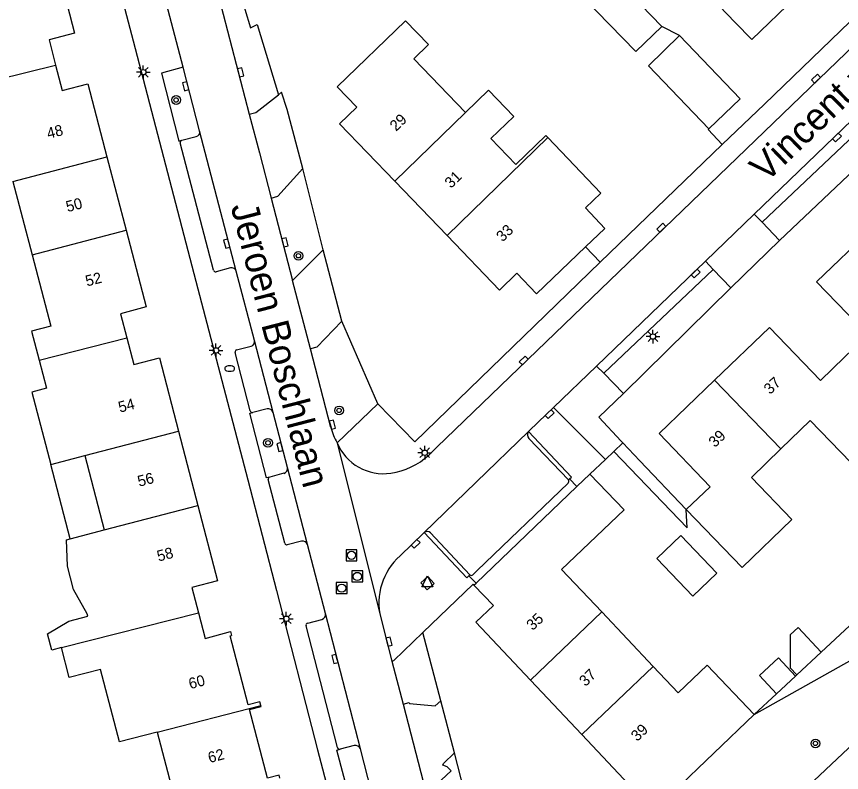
# Model space of a CAD drawing. Extents: x 136000 to 138005, y 398500 to 400500.
# Drawn here: x 137708.8 to 137784.3, y 399138.6 to 399207.8 of the extents above; entities that cross this region are included whole.
import ezdxf

# ---------------------------------------------------------------- set-up
doc = ezdxf.new("R2010")
doc.units = 0
for name, color, linetype in [('gg-afsc-erfafscheiding', 7, 'Continuous'), ('gg-afsc-muur', 7, 'Continuous'), ('gg-anno-huisnummerreeks BGT', 7, 'Continuous'), ('gg-anno-openbare ruimte label', 7, 'Continuous'), ('gg-bbg-bijgebouw', 7, 'Continuous'), ('gg-bbg-gedigitaliseerde bebouwing', 7, 'Continuous'), ('gg-bbg-gedigitaliseerde bijgebouw', 7, 'Continuous'), ('gg-bbg-hoofdgebouw', 7, 'Continuous'), ('gg-bbg-luifel en loopbrug', 7, 'Continuous'), ('gg-bbg-tussenscheiding', 7, 'Continuous'), ('gg-knt-verharding', 7, 'Continuous'), ('gg-knt-verharding nz', 7, 'Continuous'), ('gt-grn-groengrens', 7, 'Continuous'), ('gt-grn-vlakafsluiter', 7, 'Continuous'), ('gt-grn-weggrens', 7, 'Continuous'), ('gt-symb-boom', 7, 'Continuous'), ('gt-symb-brandkraan', 7, 'Continuous'), ('gt-symb-kolk', 7, 'Continuous'), ('gt-symb-lichtmast', 7, 'Continuous'), ('gt-symb-rioolschacht', 7, 'Continuous'), ('gt-symb-waterafsluiter', 7, 'Continuous')]:
    doc.layers.add(name, color=color, linetype=linetype)

# ---------------------------------------------------------------- blocks, each defined once
blk = doc.blocks.new('gt0-KOLK')
at = {"layer": 'gt-symb-kolk'}
blk.add_lwpolyline([(0, 0), (0.375, 0), (0.375, 0.4), (-0.375, 0.4), (-0.375, 0), (0, 0)], dxfattribs=at)
blk = doc.blocks.new('gt0-LMAST')
at = {"layer": 'gt-symb-lichtmast'}
for p, q in [((-0.182, 0.173), (-0.447, 0.438)), ((-0.005, 0.246), (-0.005, 0.621)), ((0.172, 0.173), (0.437, 0.438)), ((-0.255, -0.004), (-0.63, -0.004)), ((-0.182, -0.181), (-0.447, -0.446)), ((-0.005, -0.254), (-0.005, -0.629)), ((0.437, -0.446), (0.172, -0.181)), ((0.245, -0.004), (0.62, -0.004))]:
    blk.add_line(p, q, dxfattribs=at)
blk.add_circle((-0.005, -0.004), 0.25, dxfattribs=at)
blk = doc.blocks.new('gt0-WAFSL')
at = {"layer": 'gt-symb-waterafsluiter'}
for p, q in [((-0.5, -0.333), (0, 0.667)), ((0, 0.667), (0.5, -0.333)), ((0.5, -0.333), (-0.5, -0.333))]:
    blk.add_line(p, q, dxfattribs=at)
blk = doc.blocks.new('gt0-BOOM')
at = {"layer": 'gt-symb-boom'}
for radius in [0.4, 0.2]:
    blk.add_circle((0, 0), radius, dxfattribs=at)
blk = doc.blocks.new('gt0-RS')
at = {"layer": 'gt-symb-rioolschacht'}
blk.add_lwpolyline([(-0.5, -0.5), (0.5, -0.5), (0.5, 0.5), (-0.5, 0.5)], close=True, dxfattribs=at)
blk.add_circle((0, 0), 0.375, dxfattribs=at)
blk = doc.blocks.new('gt0-BR')
at = {"layer": 'gt-symb-brandkraan'}
for centre, radius, start, end in [((-0.244, 0), 0.206, 107.56694, 252.43307), ((0.599, -2.664), 3, 106.89205, 107.56694), ((0, -0.691), 0.938, 73.10799, 106.89205), ((-0.599, -2.664), 3, 72.43309, 73.10799), ((0.244, 0), 0.206, 287.56695, 72.43309), ((0.599, 2.664), 3, 252.43307, 253.10797), ((0, 0.691), 0.938, 253.10797, 286.89206), ((-0.599, 2.664), 3, 286.89206, 287.56695)]:
    blk.add_arc(centre, radius, start, end, dxfattribs=at)

msp = doc.modelspace()

# ---------------------------------------------------------------- linework, layer by layer
at = {"layer": 'gg-afsc-erfafscheiding'}
for p, q in [((137769.465, 399206.071), (137767.838, 399206.898)), ((137763.444, 399168.006), (137762.67, 399167.274)), ((137770.16, 399161.024), (137763.444, 399168.006)), ((137762.67, 399167.274), (137761.26, 399165.941)), ((137765.828, 399167.138), (137770.082, 399162.692)), ((137780.191, 399147.548), (137780.084, 399147.448)), ((137778.337, 399145.824), (137776.3, 399143.93))]:
    msp.add_line(p, q, dxfattribs=at)
msp.add_lwpolyline([(137811.792, 399177.472), (137804.687, 399170.511), (137797.043, 399163.312), (137789.97, 399156.203), (137789.777, 399156.461), (137782.439, 399149.638)], dxfattribs=at)
at = {"layer": 'gg-afsc-muur'}
for p, q in [((137762.185, 399185.342), (137773.358, 399196.11)), ((137760.86, 399186.726), (137762.185, 399185.342))]:
    msp.add_line(p, q, dxfattribs=at)
msp.add_lwpolyline([(137773.358, 399196.11), (137772.08, 399197.466), (137772.131, 399197.517)], dxfattribs=at)
at = {"layer": 'gg-bbg-bijgebouw'}
for q in [(137769.465, 399206.071), (137772.131, 399197.517)]:
    msp.add_line((137775.027, 399200.288), q, dxfattribs=at)
at = {"layer": 'gg-bbg-gedigitaliseerde bebouwing'}
for p, q in [((137757.396, 399196.731), (137762.25, 399191.65)), ((137708.425, 399192.699), (137710.179, 399186.003)), ((137710.828, 399176.349), (137711.5, 399173.786)), ((137711.895, 399166.817), (137715.005, 399167.632)), ((137715.005, 399167.632), (137716.786, 399160.833)), ((137713.676, 399160.018), (137716.786, 399160.833)), ((137767.044, 399148.333), (137762.333, 399153.328)), ((137712.884, 399150.056), (137711.993, 399149.826)), ((137769.338, 399145.901), (137767.044, 399148.333)), ((137721.646, 399142.312), (137723.395, 399135.635))]:
    msp.add_line(p, q, dxfattribs=at)
for points in [[(137749.872, 399199.038), (137745.143, 399203.945), (137746.481, 399205.235)], [(137754.468, 399194.27), (137752.184, 399196.639), (137754.291, 399198.67), (137751.979, 399201.069), (137749.872, 399199.038)], [(137754.468, 399194.27), (137757.228, 399196.907), (137757.396, 399196.731)], [(137710.179, 399186.003), (137711.892, 399179.467), (137710.132, 399179.006), (137710.828, 399176.349)], [(137711.5, 399173.786), (137710.161, 399173.435), (137711.895, 399166.817)], [(137778.734, 399168.231), (137781.427, 399170.829), (137785.134, 399166.988)], [(137770.082, 399162.692), (137775.196, 399157.388), (137779.753, 399161.786), (137776.041, 399165.633), (137778.734, 399168.231)], [(137764.389, 399162.664), (137758.656, 399157.19), (137762.333, 399153.328)], [(137715.277, 399152.926), (137715.221, 399153.139), (137713.967, 399155.371), (137713.417, 399157.492), (137713.336, 399159.93), (137713.676, 399160.018)], [(137711.993, 399149.826), (137711.603, 399151.314), (137713.564, 399152.484), (137715.277, 399152.926)], [(137721.646, 399142.312), (137718.175, 399141.416), (137716.462, 399148.047), (137713.594, 399147.306), (137712.884, 399150.056)], [(137769.338, 399145.901), (137772.002, 399148.44), (137776.3, 399143.93)]]:
    msp.add_lwpolyline(points, dxfattribs=at)
at = {"layer": 'gg-bbg-gedigitaliseerde bijgebouw'}
msp.add_line((137782.439, 399149.638), (137780.191, 399147.548), dxfattribs=at)
for points in [[(137767.838, 399206.898), (137763.059, 399211.856), (137760.679, 399209.562), (137765.458, 399204.604), (137767.838, 399206.898)], [(137772.131, 399197.517), (137766.615, 399203.298), (137769.465, 399206.071)], [(137767.385, 399158.195), (137769.581, 399160.302), (137772.882, 399156.861), (137770.686, 399154.755), (137767.385, 399158.195)], [(137782.439, 399149.638), (137780.328, 399151.903), (137779.59, 399151.215), (137779.592, 399148.19), (137780.191, 399147.548)]]:
    msp.add_lwpolyline(points, dxfattribs=at)
at = {"layer": 'gg-bbg-hoofdgebouw'}
for p, q in [((137769.225, 399212.821), (137774.57, 399207.264)), ((137781.016, 399210.454), (137776.077, 399205.697)), ((137774.57, 399207.264), (137776.077, 399205.697)), ((137717.038, 399194.979), (137718.8, 399188.251)), ((137748.182, 399187.758), (137743.386, 399192.734)), ((137723.599, 399169.863), (137725.36, 399163.073)), ((137760.071, 399164.803), (137761.26, 399165.941)), ((137761.26, 399165.941), (137764.389, 399162.664)), ((137750.833, 399155.963), (137760.071, 399164.803)), ((137750.64, 399155.779), (137750.833, 399155.963)), ((137760.518, 399142.089), (137755.823, 399147.066)), ((137768.69, 399136.67), (137776.3, 399143.93))]:
    msp.add_line(p, q, dxfattribs=at)
for points in [[(137712.261, 399213.28), (137714.08, 399206.3), (137711.74, 399205.69), (137712.34, 399203.365)], [(137743.386, 399192.734), (137738.32, 399197.99), (137739.92, 399199.52), (137738.11, 399201.39), (137744.37, 399207.42), (137746.481, 399205.235)], [(137712.34, 399203.365), (137712.94, 399201.04), (137715.29, 399201.65), (137717.038, 399194.979)], [(137760.86, 399186.726), (137762.63, 399188.42), (137760.84, 399190.3), (137762.25, 399191.65)], [(137718.8, 399188.251), (137720.64, 399181.23), (137718.28, 399180.61), (137718.862, 399178.391)], [(137786.962, 399188.285), (137782.01, 399183.52), (137786.69, 399178.68), (137784.569, 399176.628)], [(137760.86, 399186.726), (137756.37, 399182.43), (137754.58, 399184.31), (137752.98, 399182.78), (137748.182, 399187.758)], [(137784.569, 399176.628), (137782.38, 399174.51), (137777.69, 399179.35), (137772.669, 399174.523)], [(137718.862, 399178.391), (137719.5, 399175.96), (137721.86, 399176.57), (137723.599, 399169.863)], [(137772.669, 399174.523), (137767.59, 399169.64), (137772.26, 399164.78), (137770.082, 399162.692)], [(137725.36, 399163.073), (137727.15, 399156.17), (137724.8, 399155.56), (137725.406, 399153.244)], [(137755.823, 399147.066), (137750.8, 399152.39), (137752.43, 399153.91), (137750.64, 399155.779)], [(137725.406, 399153.244), (137726.02, 399150.9), (137728.36, 399151.52), (137728.453, 399151.16)], [(137731.119, 399144.757), (137731.035, 399145.099), (137729.978, 399144.822), (137728.328, 399151.125), (137728.453, 399151.16)], [(137732.871, 399138.114), (137732.806, 399138.371), (137731.74, 399138.101), (137730.081, 399144.384), (137731.143, 399144.66), (137731.119, 399144.757)], [(137765.871, 399137.566), (137765.3, 399137.02), (137760.518, 399142.089)]]:
    msp.add_lwpolyline(points, dxfattribs=at)
at = {"layer": 'gg-bbg-luifel en loopbrug'}
for p, q in [((137713.676, 399160.018), (137711.895, 399166.817)), ((137780.084, 399147.448), (137778.337, 399145.824))]:
    msp.add_line(p, q, dxfattribs=at)
msp.add_lwpolyline([(137778.337, 399145.824), (137776.781, 399147.492), (137778.526, 399149.119), (137780.084, 399147.448)], dxfattribs=at)
at = {"layer": 'gg-bbg-tussenscheiding'}
for p, q in [((137704.283, 399201.392), (137712.34, 399203.365)), ((137743.386, 399192.734), (137749.872, 399199.038)), ((137748.182, 399187.758), (137757.396, 399196.731)), ((137708.425, 399192.699), (137717.038, 399194.979)), ((137710.179, 399186.003), (137718.8, 399188.251)), ((137710.828, 399176.349), (137718.862, 399178.391)), ((137772.669, 399174.523), (137778.734, 399168.231)), ((137715.005, 399167.632), (137723.599, 399169.863)), ((137716.786, 399160.833), (137725.36, 399163.073)), ((137712.884, 399150.056), (137725.406, 399153.244)), ((137755.823, 399147.066), (137762.333, 399153.328)), ((137760.518, 399142.089), (137767.044, 399148.333)), ((137721.646, 399142.312), (137731.119, 399144.757))]:
    msp.add_line(p, q, dxfattribs=at)
at = {"layer": 'gg-knt-verharding'}
for p, q in [((137727.074, 399210.392), (137730.074, 399198.861)), ((137724.003, 399203.183), (137722.33, 399209.594)), ((137725.526, 399197.347), (137724.003, 399203.183)), ((137776.308, 399189.736), (137786.185, 399199.248)), ((137723.891, 399196.48), (137725.216, 399196.829)), ((137726.795, 399184.599), (137723.742, 399196.237)), ((137732.072, 399191.194), (137734.037, 399183.656)), ((137771.826, 399185.42), (137776.308, 399189.736)), ((137776.308, 399189.736), (137777.024, 399188.984)), ((137777.024, 399188.984), (137778.607, 399187.322)), ((137774.153, 399182.973), (137778.607, 399187.322)), ((137734.037, 399183.656), (137736.841, 399186.451)), ((137761.861, 399175.822), (137771.826, 399185.42)), ((137771.826, 399185.42), (137772.549, 399184.66)), ((137728.345, 399184.803), (137727.032, 399184.456)), ((137730.548, 399178.161), (137728.876, 399184.499)), ((137772.549, 399184.66), (137774.153, 399182.973)), ((137735.667, 399177.404), (137734.037, 399183.656)), ((137728.914, 399177.318), (137730.24, 399177.635)), ((137730.142, 399171.728), (137728.773, 399177.066)), ((137737.549, 399170.185), (137735.667, 399177.404)), ((137757.93, 399172.037), (137761.861, 399175.822)), ((137761.861, 399175.822), (137762.519, 399175.155)), ((137762.519, 399175.155), (137764.338, 399173.312)), ((137741.839, 399172.37), (137738.106, 399168.805)), ((137731.695, 399171.903), (137730.389, 399171.582)), ((137733.557, 399166.549), (137732.245, 399171.573)), ((137762.67, 399167.274), (137757.93, 399172.037)), ((137755.632, 399169.82), (137755.648, 399169.839)), ((137755.67, 399169.194), (137759.297, 399165.393)), ((137764.261, 399168.784), (137763.444, 399168.006)), ((137764.261, 399168.784), (137765.828, 399167.138)), ((137733.24, 399166.003), (137731.942, 399165.662)), ((137759.297, 399165.393), (137759.39, 399165.489)), ((137760.071, 399164.803), (137759.39, 399165.489)), ((137733.324, 399159.601), (137731.794, 399165.425)), ((137746.039, 399160.552), (137743.876, 399158.448)), ((137750.256, 399156.708), (137746.674, 399160.553)), ((137734.846, 399159.803), (137733.549, 399159.451)), ((137737.036, 399153.172), (137735.402, 399159.481)), ((137750.256, 399156.708), (137750.159, 399156.615)), ((137750.833, 399155.963), (137750.159, 399156.615)), ((137742.099, 399152.766), (137743.124, 399148.824)), ((137738.162, 399140.9), (137735.268, 399152.044)), ((137735.419, 399152.278), (137736.718, 399152.626)), ((137743.124, 399148.824), (137744.153, 399144.867)), ((137744.153, 399144.867), (137746.289, 399136.656)), ((137739.678, 399141.094), (137738.39, 399140.748)), ((137742.019, 399133.952), (137740.243, 399140.779))]:
    msp.add_line(p, q, dxfattribs=at)
for points in [[(137839.995, 399257.78), (137833.565, 399251.602), (137798.869, 399218.145), (137747.243, 399168.384), (137746.5, 399167.669)], [(137833.592, 399256.898), (137833.629, 399256.861), (137833.401, 399256.634), (137834.753, 399255.227), (137822.788, 399243.788), (137792.019, 399214.064), (137777.226, 399199.803), (137773.358, 399196.11)], [(137714.284, 399225.351), (137716.634, 399216.3), (137719.424, 399205.571), (137725.169, 399183.601), (137729.926, 399165.405), (137732.572, 399155.265), (137736.329, 399140.687), (137738.353, 399132.91), (137739.247, 399129.697)], [(137724.003, 399203.183), (137722.023, 399202.633), (137723.626, 399196.41), (137723.891, 399196.48)], [(137730.074, 399198.861), (137730.659, 399199.032), (137732.744, 399200.649)], [(137734.971, 399193.9), (137733.529, 399199.289), (137733.033, 399200.873), (137732.744, 399200.649)], [(137730.074, 399198.861), (137730.992, 399195.334), (137732.072, 399191.194)], [(137732.072, 399191.194), (137732.69, 399191.356), (137734.971, 399193.9)], [(137762.185, 399185.342), (137745.215, 399168.897), (137741.839, 399172.37)], [(137738.552, 399179.92), (137736.269, 399177.561), (137735.667, 399177.404)], [(137764.338, 399173.312), (137762.067, 399171.138), (137764.113, 399168.961), (137764.261, 399168.784)], [(137731.942, 399165.662), (137731.643, 399165.583), (137730.113, 399171.515), (137730.389, 399171.582)], [(137757.93, 399172.037), (137756.549, 399170.706), (137755.648, 399169.839)], [(137759.39, 399165.489), (137759.558, 399165.662), (137755.632, 399169.82)], [(137759.272, 399165.102), (137750.949, 399157.112), (137750.533, 399156.706)], [(137746.082, 399160.587), (137746.06, 399160.57), (137746.039, 399160.552)], [(137750.159, 399156.615), (137749.979, 399156.442), (137746.082, 399160.587)], [(137746.987, 399155.923), (137746.412, 399156.562), (137745.786, 399155.985), (137746.343, 399155.344), (137746.987, 399155.923)], [(137745.965, 399151.445), (137750.561, 399155.862), (137750.64, 399155.779)], [(137743.124, 399148.824), (137743.29, 399148.874), (137745.965, 399151.445)], [(137744.153, 399144.867), (137744.717, 399145.024), (137744.744, 399144.942), (137747.09, 399144.71), (137747.611, 399145.194)], [(137763.405, 399120.63), (137763.423, 399120.581), (137785.438, 399141.336)], [(137742.019, 399133.952), (137739.995, 399133.449), (137738.087, 399140.667), (137738.39, 399140.748)], [(137746.289, 399136.656), (137748.561, 399138.781), (137748.191, 399139.126), (137747.786, 399139.279), (137747.863, 399139.456), (137748.866, 399140.43)]]:
    msp.add_lwpolyline(points, dxfattribs=at)
for centre, radius, start, end in [((137725.093, 399197.254), 0.443, 286.11726, 12.08545), ((137723.957, 399196.273), 0.218, 107.57129, 189.39806), ((137727.002, 399184.674), 0.22, 199.86588, 277.92262), ((137728.454, 399184.378), 0.439, 15.99043, 104.42689), ((137730.114, 399178.062), 0.445, 286.48059, 12.81708), ((137728.975, 399177.119), 0.208, 106.90935, 194.63455), ((137730.347, 399171.793), 0.215, 197.4871, 281.33882), ((137731.782, 399171.424), 0.487, 17.8297, 100.24279), ((137742.697, 399171.46), 5.303, 193.91441, 210.04588), ((137756.019, 399169.529), 0.484, 143.06396, 223.88356), ((137742.356, 399170.567), 4.601, 202.52136, 278.44334), ((137741.996, 399172.655), 6.719, 278.87306, 312.09594), ((137733.12, 399166.437), 0.451, 285.38714, 14.33515), ((137732.006, 399165.458), 0.214, 107.26676, 188.76594), ((137759.045, 399165.268), 0.282, 323.84944, 26.33004), ((137746.357, 399160.21), 0.467, 47.30898, 126.11697), ((137733.517, 399159.647), 0.198, 193.30603, 279.31384), ((137734.927, 399159.301), 0.508, 20.72867, 99.11792), ((137747.694, 399154.135), 5.76, 131.51413, 193.75256), ((137750.396, 399156.878), 0.22, 230.62303, 308.54961), ((137736.589, 399153.067), 0.459, 286.32839, 13.23707), ((137735.445, 399152.095), 0.185, 98.21295, 196.11881), ((137738.349, 399140.934), 0.19, 190.24784, 282.37203), ((137739.77, 399140.594), 0.508, 21.31401, 100.40473)]:
    msp.add_arc(centre, radius, start, end, dxfattribs=at)
at = {"layer": 'gg-knt-verharding nz'}
for p, q in [((137728.876, 399184.499), (137725.526, 399197.347)), ((137732.245, 399171.573), (137730.548, 399178.161)), ((137755.648, 399169.839), (137746.039, 399160.552)), ((137735.402, 399159.481), (137733.557, 399166.549)), ((137740.243, 399140.779), (137737.036, 399153.172))]:
    msp.add_line(p, q, dxfattribs=at)
at = {"layer": 'gt-grn-groengrens'}
for p, q in [((137786.985, 399198.405), (137777.024, 399188.984)), ((137788.56, 399196.746), (137778.607, 399187.322)), ((137736.841, 399186.451), (137734.971, 399193.9)), ((137772.549, 399184.66), (137762.519, 399175.155)), ((137774.153, 399182.973), (137764.338, 399173.312)), ((137741.839, 399172.37), (137738.552, 399179.92)), ((137748.866, 399140.43), (137747.611, 399145.194))]:
    msp.add_line(p, q, dxfattribs=at)
for points in [[(137776.3, 399143.93), (137788.755, 399150.918), (137792.628, 399152.632), (137801.605, 399160.403), (137813.8, 399174.28), (137844.456, 399203.247), (137849.411, 399208.152), (137858.387, 399212.562), (137870.313, 399223.401), (137874.061, 399230.312), (137873.577, 399232.042), (137876.755, 399234.461), (137881.221, 399239.237), (137891.181, 399248.434), (137901.583, 399257.529), (137910.029, 399265.853)], [(137728.612, 399211.924), (137730.192, 399206.762), (137730.779, 399207.087), (137732.744, 399200.649)]]:
    msp.add_lwpolyline(points, dxfattribs=at)
at = {"layer": 'gt-grn-vlakafsluiter'}
for p, q in [((137738.552, 399179.92), (137736.841, 399186.451)), ((137770.16, 399161.024), (137770.082, 399162.692)), ((137747.611, 399145.194), (137745.965, 399151.445)), ((137750.661, 399133.446), (137748.866, 399140.43))]:
    msp.add_line(p, q, dxfattribs=at)
at = {"layer": 'gt-grn-weggrens'}
msp.add_line((137738.106, 399168.805), (137742.099, 399152.766), dxfattribs=at)

# ---------------------------------------------------------------- block references
at = {"layer": 'gt-symb-boom'}
for p in [(137723.374, 399200.17), (137734.567, 399185.911), (137738.288, 399171.761), (137731.783, 399168.794), (137781.903, 399141.283)]:
    msp.add_blockref('gt0-BOOM', p, dxfattribs=at)
at = {"layer": 'gt-symb-brandkraan'}
msp.add_blockref('gt0-BR', (137728.277, 399175.593), dxfattribs=at)
at = {"layer": 'gt-symb-kolk'}
for p, rotation in [((137729.088, 399202.654), -75.41375586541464), ((137782.093, 399201.975), 43.94426540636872), ((137724.446, 399201.483), 104.62732438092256), ((137783.728, 399196.882), -136.078555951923), ((137767.941, 399188.335), 43.94426540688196), ((137728.204, 399187.077), 104.61951596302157), ((137733.141, 399187.095), -75.38829301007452), ((137770.805, 399184.436), -136.078555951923), ((137755.34, 399176.189), 43.94426540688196), ((137757.432, 399171.557), -136.078555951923), ((137737.491, 399170.408), -75.43140688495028), ((137733.059, 399168.455), 104.63513224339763), ((137745.153, 399159.69), -135.78748204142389), ((137742.674, 399150.552), -75.42156606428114), ((137738.099, 399149.066), 104.50205255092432)]:
    msp.add_blockref('gt0-KOLK', p, dxfattribs=dict(at, rotation=rotation))
at = {"layer": 'gt-symb-lichtmast'}
for p in [(137720.368, 399202.717), (137767.03, 399178.521), (137727.025, 399177.25), (137746.141, 399167.888), (137733.467, 399152.697)]:
    msp.add_blockref('gt0-LMAST', p, dxfattribs=at)
at = {"layer": 'gt-symb-rioolschacht'}
for p in [(137739.429, 399158.506), (137739.967, 399156.566), (137738.537, 399155.497)]:
    msp.add_blockref('gt0-RS', p, dxfattribs=at)
at = {"layer": 'gt-symb-waterafsluiter'}
msp.add_blockref('gt0-WAFSL', (137746.383, 399155.94), dxfattribs=at)

# ---------------------------------------------------------------- texts
at = {"layer": 'gg-anno-huisnummerreeks BGT'}
for s, rotation, p in [('29', 43.9, (137743.508, 399197.252)), ('48', 14.7, (137711.674, 399196.603)), ('31', 43.9, (137748.538, 399192.033)), ('50', 14.7, (137713.429, 399189.903)), ('33', 43.9, (137753.261, 399187.132)), ('52', 14.7, (137715.213, 399183.095)), ('37', 43.9, (137777.753, 399173.169)), ('54', 14.5, (137718.226, 399171.551)), ('39', 43.9, (137772.701, 399168.312)), ('56', 14.5, (137719.985, 399164.767)), ('58', 14.5, (137721.76, 399157.921)), ('35', 43.3, (137756.012, 399151.562)), ('37', 43.3, (137760.843, 399146.441)), ('60', 14.7, (137724.667, 399146.245)), ('39', 43.3, (137765.585, 399141.415)), ('62', 14.8, (137726.435, 399139.482))]:
    msp.add_text(s, height=1, rotation=rotation, dxfattribs=at).set_placement(p)
at = {"layer": 'gg-anno-openbare ruimte label'}
for s, rotation, p in [('Vincent van Goghlaan', 43.9, (137777.384, 399192.536)), ('Jeroen Boschlaan', 284.5, (137728.358, 399190.434))]:
    msp.add_text(s, height=2.5, rotation=rotation, dxfattribs=at).set_placement(p)

doc.saveas('drawing.dxf')
